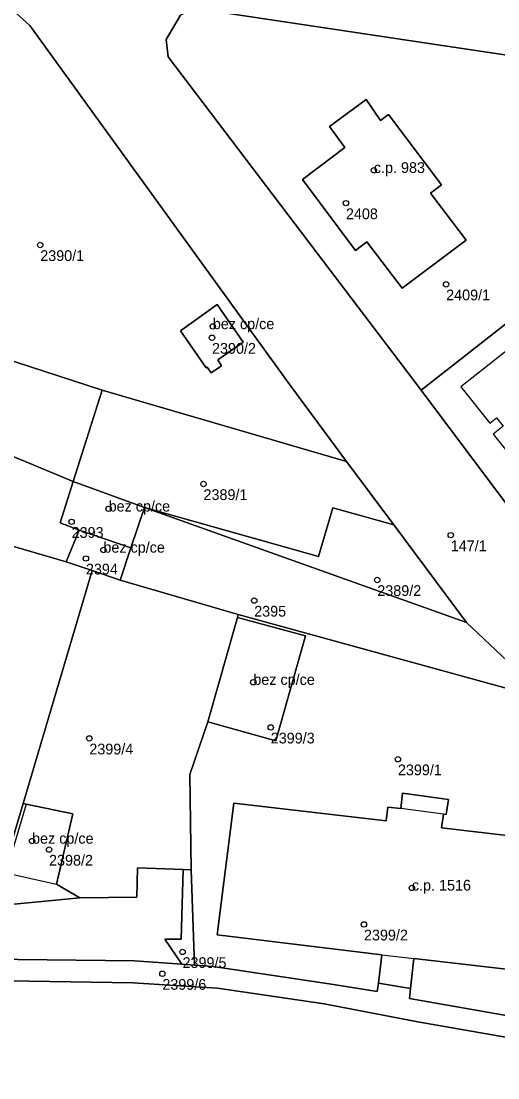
# Model space of a CAD drawing. Extents: x -878211 to -870363, y -1058464 to -1052522.
# Drawn here: x -874309.6 to -874265.2, y -1055841.9 to -1055743.6 of the extents above; entities that cross this region are included whole.
import ezdxf

# ---------------------------------------------------------------- set-up
doc = ezdxf.new("R2010")
doc.units = 0
for name, color, linetype in [('Vrstva 50', 7, 'Continuous'), ('Vrstva 51', 7, 'Continuous'), ('Vrstva 52', 7, 'Continuous')]:
    doc.layers.add(name, color=color, linetype=linetype)

msp = doc.modelspace()

# ---------------------------------------------------------------- linework, layer by layer
at = {"layer": 'Vrstva 50'}
for centre in [(-874276.78, -1055757.42994), (-874279.38, -1055760.48994), (-874307.84, -1055764.37994), (-874270.05, -1055768.03994), (-874291.77, -1055771.95994), (-874291.85, -1055773.00994), (-874292.64, -1055786.61994), (-874301.47, -1055788.92994), (-874304.92, -1055790.13994), (-874269.62, -1055791.37994), (-874301.96, -1055792.75994), (-874303.59, -1055793.54994), (-874276.46, -1055795.54994), (-874287.92, -1055797.46994), (-874288, -1055805.05994), (-874286.38, -1055809.26994), (-874303.27, -1055810.28994), (-874274.54, -1055812.22994), (-874308.6, -1055819.83994), (-874307.02, -1055820.63994), (-874273.24, -1055824.19994), (-874277.7, -1055827.59994), (-874294.59, -1055830.15994), (-874296.47, -1055832.18994)]:
    msp.add_circle(centre, 0.25, dxfattribs=at)
at = {"layer": 'Vrstva 51'}
for points in [[(-874293.39, -1055742.37), (-874262.55, -1055747), (-874254.66, -1055748.19), (-874250.86, -1055748.73), (-874241.94, -1055750), (-874232.6, -1055751.42), (-874231.67, -1055751.55), (-874223.45, -1055752.72), (-874219.69, -1055753.39), (-874216.39, -1055753.88), (-874213.38, -1055754.21), (-874205.03, -1055755.42), (-874205.04, -1055755.29), (-874192.35, -1055757.14), (-874192.39, -1055757.32), (-874184.04, -1055758.49), (-874176.51, -1055765.01), (-874173.31, -1055767.03), (-874166.77, -1055772.24), (-874162.48, -1055775.87), (-874189.93, -1055738.38), (-874194.08, -1055744.98), (-874208.68, -1055742.83)], [(-874313.3, -1055739.89), (-874308.8, -1055743.97), (-874284.52, -1055777.51), (-874279.34, -1055784.53), (-874274.93, -1055790.42), (-874268.14, -1055799.5), (-874260.51, -1055806.71), (-874257.08, -1055813.36), (-874255.25, -1055814.09), (-874254.43, -1055814.75), (-874242.03, -1055830.96), (-874241.23, -1055832.28), (-874240.45, -1055835.03), (-874241.17, -1055837.79), (-874242.82, -1055839.82), (-874224.52, -1055843.62)], [(-874222.65, -1055843.6), (-874225.65, -1055839.6), (-874229.27, -1055834.67), (-874240.17, -1055820.11), (-874250.4, -1055806.99), (-874259.75, -1055794.65), (-874263, -1055790.4), (-874272.37, -1055777.89), (-874295.93, -1055746.86), (-874296.13, -1055745.25), (-874294.77, -1055743.01)], [(-874260.51, -1055806.71), (-874289.41, -1055798.76), (-874289.49, -1055799.03), (-874283.14, -1055800.75), (-874285.9, -1055810.52), (-874292.24, -1055808.76), (-874293.9, -1055813.66), (-874293.78, -1055822.52), (-874293.47, -1055831.4), (-874291.74, -1055831.52), (-874280.53, -1055833.18), (-874276.47, -1055833.84), (-874276.35, -1055833.06), (-874276.03, -1055830.44), (-874291.37, -1055828.56), (-874289.82, -1055816.33), (-874275.62, -1055817.97), (-874275.48, -1055816.68), (-874274.28, -1055816.82), (-874274.1, -1055815.38), (-874269.84, -1055815.98), (-874270.04, -1055817.37), (-874270.3, -1055817.33), (-874270.47, -1055818.62), (-874256.17, -1055820.3)], [(-874257.9, -1055837.22), (-874273.45, -1055834.49), (-874273.38, -1055833.57), (-874276.35, -1055833.06), (-874276.47, -1055833.84), (-874280.53, -1055833.18), (-874291.74, -1055831.52), (-874293.47, -1055831.4), (-874294.65, -1055831.31), (-874299.07, -1055831), (-874312.65, -1055830.83)], [(-874257.72, -1055832.54), (-874273.06, -1055830.78), (-874273.38, -1055833.57), (-874273.45, -1055834.49), (-874257.9, -1055837.22)], [(-874017.45, -1055833.01), (-874086.59, -1055848.93), (-874091.07, -1055849.99), (-874118.08, -1055856.13), (-874126.28, -1055856.69), (-874133.86, -1055856.86), (-874136.87, -1055856.78), (-874148.02, -1055855.99), (-874199.37, -1055849.89), (-874216.93, -1055847.06), (-874219.46, -1055846.45), (-874221.94, -1055845.43), (-874224.52, -1055843.62), (-874242.82, -1055839.82), (-874244.88, -1055840.82), (-874246.66, -1055840.96), (-874247.29, -1055840.94), (-874258.13, -1055839.2), (-874272.7, -1055836.65), (-874281.42, -1055834.99), (-874291.35, -1055833.53), (-874299.21, -1055833.03), (-874312.79, -1055832.82)], [(-874312.79, -1055832.82), (-874299.21, -1055833.03), (-874291.35, -1055833.53), (-874281.42, -1055834.99), (-874272.7, -1055836.65), (-874258.13, -1055839.2)]]:
    msp.add_lwpolyline(points, dxfattribs=at)
for points in [[(-874308.8, -1055743.97), (-874313.3, -1055739.89), (-874313.59, -1055739.82), (-874322.93, -1055771.43), (-874311.51, -1055774.81), (-874302.06, -1055777.88), (-874279.34, -1055784.53), (-874284.52, -1055777.51)], [(-874256.24, -1055765.31), (-874254.41, -1055754.51), (-874254.66, -1055754.47), (-874255.66, -1055760.6), (-874264.44, -1055759.24), (-874262.55, -1055747), (-874293.39, -1055742.37), (-874294.77, -1055743.01), (-874296.13, -1055745.25), (-874295.93, -1055746.86), (-874272.37, -1055777.89), (-874261.2, -1055769.14), (-874260.22, -1055768.37)], [(-874278.5, -1055764.89), (-874277.44, -1055764.08), (-874274.13, -1055768.4), (-874268.19, -1055763.93), (-874271.51, -1055759.56), (-874270.48, -1055758.77), (-874275.43, -1055752.23), (-874276.17, -1055752.79), (-874277.51, -1055750.84), (-874280.91, -1055753.36), (-874279.49, -1055755.3), (-874283.43, -1055758.28)], [(-874278.5, -1055764.89), (-874283.43, -1055758.28), (-874279.49, -1055755.3), (-874280.91, -1055753.36), (-874277.51, -1055750.84), (-874276.17, -1055752.79), (-874275.43, -1055752.23), (-874270.48, -1055758.77), (-874271.51, -1055759.56), (-874268.19, -1055763.93), (-874274.13, -1055768.4), (-874277.44, -1055764.08)], [(-874247.13, -1055770.89), (-874256.24, -1055765.31), (-874260.22, -1055768.37), (-874261.2, -1055769.14), (-874272.37, -1055777.89), (-874263, -1055790.4), (-874260.5, -1055788.42), (-874252.45, -1055782.46), (-874255.81, -1055778.31), (-874247.37, -1055771.1)], [(-874294.79, -1055772.37), (-874291.38, -1055769.93), (-874288.94, -1055773.41), (-874291.32, -1055775.08), (-874290.95, -1055775.61), (-874291.92, -1055776.29), (-874292.29, -1055775.76), (-874292.38, -1055775.82)], [(-874294.79, -1055772.37), (-874292.38, -1055775.82), (-874292.29, -1055775.76), (-874291.92, -1055776.29), (-874290.95, -1055775.61), (-874291.32, -1055775.08), (-874288.94, -1055773.41), (-874291.38, -1055769.93)], [(-874311.51, -1055774.81), (-874322.93, -1055771.43), (-874325.23, -1055779.27), (-874314.72, -1055782.33), (-874313.89, -1055782.6), (-874304.77, -1055786.4), (-874302.06, -1055777.88)], [(-874302.06, -1055777.88), (-874304.77, -1055786.4), (-874298.14, -1055788.82), (-874281.93, -1055793.35), (-874280.61, -1055788.84), (-874274.93, -1055790.42), (-874279.34, -1055784.53)], [(-874305.99, -1055790.24), (-874304.77, -1055786.4), (-874313.89, -1055782.6), (-874315.26, -1055787.38), (-874316.55, -1055787), (-874317.56, -1055790.32), (-874305.42, -1055793.87), (-874304.21, -1055790.91)], [(-874304.77, -1055786.4), (-874305.99, -1055790.24), (-874304.21, -1055790.91), (-874299.41, -1055792.55), (-874298.14, -1055788.82)], [(-874317.56, -1055790.32), (-874327.62, -1055787.31), (-874335.65, -1055815.23), (-874337.53, -1055821.51), (-874331.69, -1055822.52), (-874331.26, -1055821.28), (-874316.82, -1055823.02), (-874316.82, -1055826.49), (-874312.55, -1055825.94), (-874311.32, -1055822.74), (-874309.43, -1055816.34), (-874302.99, -1055794.66), (-874305.42, -1055793.87)], [(-874298.14, -1055788.82), (-874299.41, -1055792.55), (-874300.41, -1055795.56), (-874289.41, -1055798.76), (-874260.51, -1055806.71), (-874268.14, -1055799.5)], [(-874268.14, -1055799.5), (-874274.93, -1055790.42), (-874280.61, -1055788.84), (-874281.93, -1055793.35), (-874298.14, -1055788.82)], [(-874300.41, -1055795.56), (-874299.41, -1055792.55), (-874304.21, -1055790.91), (-874305.42, -1055793.87), (-874302.99, -1055794.66)], [(-874302.99, -1055794.66), (-874309.43, -1055816.34), (-874309.14, -1055816.4), (-874304.81, -1055817.32), (-874306.33, -1055823.85), (-874304.15, -1055825.13), (-874298.86, -1055825.06), (-874298.79, -1055822.34), (-874294.52, -1055822.49), (-874293.78, -1055822.52), (-874293.9, -1055813.66), (-874292.24, -1055808.76), (-874289.49, -1055799.03), (-874289.41, -1055798.76), (-874300.41, -1055795.56)], [(-874292.24, -1055808.76), (-874285.9, -1055810.52), (-874283.14, -1055800.75), (-874289.49, -1055799.03)], [(-874276.35, -1055833.06), (-874273.38, -1055833.57), (-874273.06, -1055830.78), (-874257.72, -1055832.54), (-874256.17, -1055820.3), (-874270.47, -1055818.62), (-874270.3, -1055817.33), (-874270.04, -1055817.37), (-874269.84, -1055815.98), (-874274.1, -1055815.38), (-874274.28, -1055816.82), (-874275.48, -1055816.68), (-874275.62, -1055817.97), (-874289.82, -1055816.33), (-874291.37, -1055828.56), (-874276.03, -1055830.44)], [(-874312.55, -1055825.94), (-874304.15, -1055825.13), (-874306.33, -1055823.85), (-874304.81, -1055817.32), (-874309.14, -1055816.4), (-874309.43, -1055816.34), (-874311.32, -1055822.74)], [(-874298.86, -1055825.06), (-874304.15, -1055825.13), (-874312.55, -1055825.94), (-874316.82, -1055826.49), (-874316.82, -1055823.02), (-874331.26, -1055821.28), (-874331.69, -1055822.52), (-874337.53, -1055821.51), (-874338.05, -1055823.26), (-874338.17, -1055826.15), (-874336.96, -1055828.87), (-874334.47, -1055830.52), (-874331.66, -1055831.24), (-874312.65, -1055830.83), (-874299.07, -1055831), (-874294.65, -1055831.31), (-874296.25, -1055828.97), (-874294.71, -1055828.97), (-874294.52, -1055822.49), (-874298.79, -1055822.34)], [(-874294.65, -1055831.31), (-874293.47, -1055831.4), (-874293.78, -1055822.52), (-874294.52, -1055822.49), (-874294.71, -1055828.97), (-874296.25, -1055828.97)]]:
    msp.add_lwpolyline(points, close=True, dxfattribs=at)
at = {"layer": 'Vrstva 52'}
for points in [[(-874283.43, -1055758.28), (-874278.5, -1055764.89), (-874277.44, -1055764.08), (-874274.13, -1055768.4), (-874268.19, -1055763.93), (-874271.51, -1055759.56), (-874270.48, -1055758.77), (-874275.43, -1055752.23), (-874276.17, -1055752.79), (-874277.51, -1055750.84), (-874280.91, -1055753.36), (-874279.49, -1055755.3)], [(-874252.45, -1055782.46), (-874255.81, -1055778.31), (-874247.37, -1055771.1), (-874247.13, -1055770.89), (-874256.24, -1055765.31), (-874260.22, -1055768.37), (-874261.2, -1055769.14), (-874260.89, -1055769.53), (-874259.91, -1055768.76), (-874258.99, -1055769.94), (-874268.69, -1055777.57), (-874265.98, -1055780.96), (-874265.35, -1055780.46), (-874264.73, -1055781.23), (-874265.68, -1055781.97), (-874260.5, -1055788.42)], [(-874294.79, -1055772.37), (-874292.38, -1055775.82), (-874292.29, -1055775.76), (-874291.92, -1055776.29), (-874290.95, -1055775.61), (-874291.32, -1055775.08), (-874288.94, -1055773.41), (-874291.38, -1055769.93)], [(-874304.77, -1055786.4), (-874305.99, -1055790.24), (-874304.21, -1055790.91), (-874299.41, -1055792.55), (-874298.14, -1055788.82)], [(-874305.42, -1055793.87), (-874302.99, -1055794.66), (-874300.41, -1055795.56), (-874299.41, -1055792.55), (-874304.21, -1055790.91)], [(-874292.24, -1055808.76), (-874285.9, -1055810.52), (-874283.14, -1055800.75), (-874289.49, -1055799.03)], [(-874270.47, -1055818.62), (-874270.3, -1055817.33), (-874274.28, -1055816.82), (-874275.48, -1055816.68), (-874275.62, -1055817.97), (-874289.82, -1055816.33), (-874291.37, -1055828.56), (-874276.03, -1055830.44), (-874273.06, -1055830.78), (-874257.72, -1055832.54), (-874256.17, -1055820.3)], [(-874311.03, -1055822.81), (-874306.33, -1055823.85), (-874304.81, -1055817.32), (-874309.14, -1055816.4)]]:
    msp.add_lwpolyline(points, close=True, dxfattribs=at)

# ---------------------------------------------------------------- texts
at = {"layer": 'Vrstva 50'}
for s, p in [('c.p. 983', (-874276.78, -1055757.679)), ('2408', (-874279.38, -1055761.979)), ('2390/1', (-874307.84, -1055765.869)), ('2409/1', (-874270.05, -1055769.529)), ('bez cp/ce', (-874291.77, -1055772.21)), ('2390/2', (-874291.85, -1055774.499)), ('2389/1', (-874292.64, -1055788.109)), ('bez cp/ce', (-874301.47, -1055789.179)), ('2393', (-874304.92, -1055791.629)), ('bez cp/ce', (-874301.96, -1055793.01)), ('147/1', (-874269.62, -1055792.869)), ('2394', (-874303.59, -1055795.039)), ('2389/2', (-874276.46, -1055797.039)), ('2395', (-874287.92, -1055798.959)), ('bez cp/ce', (-874288, -1055805.31)), ('2399/3', (-874286.38, -1055810.759)), ('2399/4', (-874303.27, -1055811.779)), ('2399/1', (-874274.54, -1055813.719)), ('bez cp/ce', (-874308.6, -1055820.09)), ('2398/2', (-874307.02, -1055822.129)), ('c.p. 1516', (-874273.24, -1055824.45)), ('2399/2', (-874277.7, -1055829.089)), ('2399/5', (-874294.59, -1055831.649)), ('2399/6', (-874296.47, -1055833.679))]:
    msp.add_text(s, height=0.999996, dxfattribs=at).set_placement(p)

doc.saveas('drawing.dxf')
